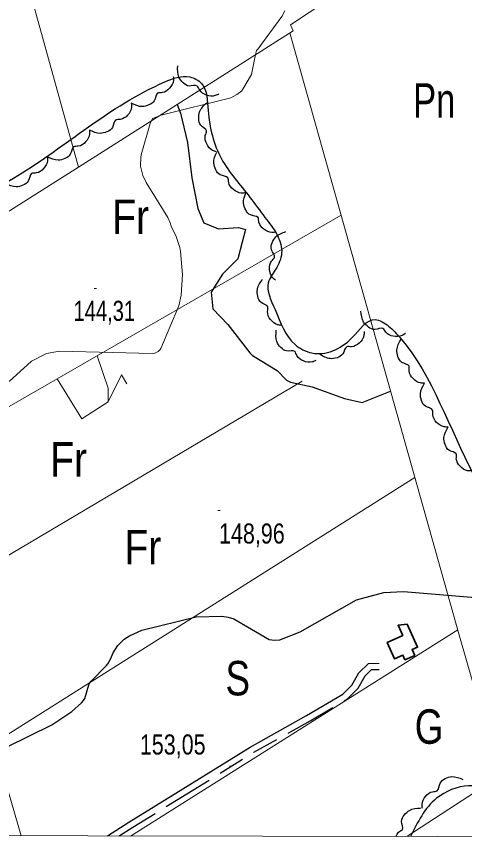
# Model space of a CAD drawing. Extents: x 483843 to 488449, y 4381269 to 4384483.
# Drawn here: x 487262.3 to 487457.6, y 4381816.7 to 4382174.3 of the extents above; entities that cross this region are included whole.
import ezdxf
from ezdxf.enums import TextEntityAlignment as Align

# ---------------------------------------------------------------- set-up
doc = ezdxf.new("R2010")
doc.units = 0
doc.header["$LTSCALE"] = 3.8
doc.linetypes.add('LONG_DASHED', pattern=[7.5, 6, -1.5])
doc.linetypes.add('MEDIUM_DASHED', pattern=[4.5, 3, -1.5])
for name, color, linetype, lineweight in [('1', 7, 'Continuous', 13), ('25', 7, 'LONG_DASHED', 25), ('27', 7, 'Continuous', 25), ('38', 7, 'Continuous', 25), ('47', 7, 'Continuous', 35), ('51', 7, 'Continuous', 13), ('7', 7, 'Continuous', 13), ('8', 7, 'Continuous', 25), ('9', 7, 'Continuous', 13)]:
    doc.layers.add(name, color=color, linetype=linetype, lineweight=lineweight)
doc.layers.add('31', color=7, linetype='Continuous')

msp = doc.modelspace()

# ---------------------------------------------------------------- linework, layer by layer
at = {"layer": '1'}
msp.add_lwpolyline([(484100.5, 4384135.8), (487678, 4384129), (487674.1, 4381816.7), (484095.6, 4381823.6)], close=True, dxfattribs=at)
at = {"layer": '25'}
msp.add_lwpolyline([(487332.42, 4382135.9), (487333.89, 4382132.18), (487336.85, 4382119.42), (487338.83, 4382103.93), (487341.43, 4382090.63), (487344.03, 4382084.39), (487350.39, 4382081.82), (487359.08, 4382082.38), (487362.1, 4382081.47), (487360.78, 4382076.04), (487358.76, 4382068.65), (487352.08, 4382061.98), (487347.22, 4382054.15), (487347.97, 4382046.89), (487354.41, 4382040.13), (487364.04, 4382027.73), (487365.19, 4382026.7), (487375.98, 4382020.03), (487380.04, 4382015.84), (487381.71, 4382014.97), (487391.28, 4382012.92), (487405.33, 4382007.97), (487412.95, 4382006.1), (487425.4, 4382011.04)], dxfattribs=at)
at = {"layer": '27'}
for points in [[(486286.37, 4382818.73), (486339.99, 4382829.8), (486391.37, 4382851.5), (486440.09, 4382863.84), (486483.65, 4382864.6), (486530.94, 4382876.91), (486556.13, 4382891.91), (486581.09, 4382903.76), (486654.31, 4382924.49), (486662.47, 4382925.04), (486711.17, 4382931.08), (486727.4, 4382937.04), (486766.91, 4382937.87), (486808.31, 4382909.18), (486821.81, 4382880.51), (486820.67, 4382841.64), (486812.49, 4382812.89), (486799.42, 4382770.69), (486791.78, 4382745.03), (486785, 4382714.29), (486784.58, 4382691.25), (486792.33, 4382675.66), (486812.73, 4382668.89), (486834.8, 4382649.92), (486842.09, 4382627.43), (486847.24, 4382607.13), (486841.07, 4382582.93), (486840.3, 4382544.36), (486820.33, 4382480.87), (486817.63, 4382459.06), (486815.97, 4382420.47), (486812.52, 4382387.85), (486799.99, 4382362.84), (486771.04, 4382337.85), (486733.51, 4382314.2), (486712.72, 4382296.59), (486687.38, 4382263.88), (486690.96, 4382229.15), (486713.22, 4382200.82), (486764.33, 4382192.43), (486778.5, 4382149.68), (486779.01, 4382117.89), (486787.15, 4382072.98), (486813.93, 4382065.66), (486857.54, 4382071.08), (486866.35, 4382080.34), (486893.23, 4382096.95), (486915.85, 4382116.25), (486928.06, 4382127.9), (486936.43, 4382157.7), (486928.1, 4382176.05), (486914.22, 4382205.24), (486902.98, 4382218.81), (486885.61, 4382249.79), (486879.29, 4382279.36), (486884.99, 4382315.26), (486888.52, 4382343.76), (486907.35, 4382375.88), (486922.54, 4382388.35), (486945.58, 4382366.33), (486954.28, 4382323.31), (486963.51, 4382283.6), (486982.52, 4382253.24), (487009.26, 4382225.98), (487037.6, 4382230.32), (487058.96, 4382252.37), (487069.68, 4382284.84), (487065.95, 4382338.17), (487054.24, 4382363.72), (487038.01, 4382386.56), (487027.59, 4382400.37), (487012.06, 4382422.24), (486991.9, 4382450.1), (486977.88, 4382471.56), (486976.21, 4382486.9), (486980.43, 4382521.64), (487024.88, 4382562.69), (487055.81, 4382565.06), (487106.74, 4382596.8), (487155.96, 4382614.11), (487207.74, 4382666.72), (487232.21, 4382676.6), (487267.31, 4382683.94), (487282.71, 4382693.48), (487294.56, 4382707.98), (487340.16, 4382736.84), (487389.67, 4382736.07), (487421.36, 4382716.33), (487454.29, 4382680.57), (487455.44, 4382629.06), (487501.37, 4382598.97)], [(487674.99, 4382327.12), (487600.73, 4382281.96), (487559.96, 4382263.02), (487543.94, 4382264.48), (487524.28, 4382275.4), (487514.82, 4382289.97), (487514.82, 4382303.08), (487510.45, 4382314.01), (487500.26, 4382321.29), (487492.98, 4382322.75), (487481.33, 4382316.2), (487455.84, 4382279.05), (487420.9, 4382255.74), (487361.2, 4382229.51), (487353.92, 4382233.16), (487333.53, 4382276.86), (487330.62, 4382282.69), (487326.25, 4382284.15), (487321.15, 4382280.5), (487262.18, 4382225.87), (487217.04, 4382194.55), (487186.46, 4382174.88), (487179.18, 4382164.69), (487185.01, 4382145.02), (487193.01, 4382101.31), (487202.48, 4382091.85), (487210.49, 4382084.56), (487220.68, 4382080.92), (487233.79, 4382087.47), (487262.91, 4382104.96), (487326.98, 4382145.75), (487337.9, 4382147.93), (487343, 4382145.02), (487345.91, 4382133.36), (487351.73, 4382112.24), (487364.11, 4382095.49), (487370.66, 4382086.75), (487375.76, 4382079.46), (487377.94, 4382072.18), (487375.76, 4382064.89), (487372.12, 4382058.34), (487375.03, 4382046.68), (487383.77, 4382031.39), (487391.05, 4382027.75), (487408.52, 4382034.3), (487418.71, 4382042.31), (487424.54, 4382039.4), (487429.63, 4382034.3), (487461.67, 4381974.57), (487471.13, 4381957.09), (487476.96, 4381938.88), (487483.51, 4381921.4), (487488.61, 4381921.4), (487500.26, 4381922.13), (487520.64, 4381925.04), (487535.93, 4381938.88), (487546.12, 4381962.92), (487537.39, 4382014.63), (487516.27, 4382080.19), (487500.26, 4382117.34), (487508.26, 4382137.01), (487522.1, 4382155.22), (487538.84, 4382166.87), (487551.22, 4382168.33), (487587.62, 4382141.38), (487611.65, 4382126.81), (487615.29, 4382133.36), (487617.47, 4382140.65), (487615.29, 4382155.22), (487605.83, 4382193.09), (487591.99, 4382228.79), (487597.09, 4382238.26), (487616.75, 4382255.01), (487651.69, 4382276.86), (487675.72, 4382292.16)], [(487350.59, 4382140.54), (487348.99, 4382139.78), (487345.2, 4382140), (487342.21, 4382142.17), (487341.16, 4382143.93), (487337.6, 4382143.96), (487334.98, 4382145.38), (487333.16, 4382147.8), (487332.64, 4382152.73)], [(487330.71, 4382148.13), (487330.78, 4382146.36), (487329.07, 4382142.97), (487325.9, 4382141.08), (487323.87, 4382140.81), (487322.43, 4382137.56), (487320.09, 4382135.71), (487317.15, 4382134.99), (487312.42, 4382136.47)], [(487312.43, 4382136.46), (487312.5, 4382134.69), (487310.79, 4382131.3), (487307.62, 4382129.41), (487305.59, 4382129.14), (487304.15, 4382125.89), (487301.81, 4382124.04), (487298.87, 4382123.33), (487294.13, 4382124.8)], [(487349.49, 4382115.35), (487347.81, 4382115.94), (487345.28, 4382118.76), (487344.66, 4382122.4), (487345.16, 4382124.39), (487342.65, 4382126.91), (487341.77, 4382129.76), (487342.18, 4382132.76), (487345.27, 4382136.64)], [(487294.15, 4382124.8), (487294.21, 4382123.02), (487292.49, 4382119.64), (487289.32, 4382117.75), (487287.28, 4382117.49), (487285.84, 4382114.24), (487283.5, 4382112.39), (487280.56, 4382111.69), (487275.82, 4382113.17)], [(487275.84, 4382113.17), (487275.9, 4382111.4), (487274.18, 4382108.01), (487271.01, 4382106.12), (487268.97, 4382105.86), (487267.53, 4382102.61), (487265.19, 4382100.77), (487262.25, 4382100.06), (487257.51, 4382101.54)], [(487362.12, 4382097.49), (487360.35, 4382097.34), (487356.89, 4382098.89), (487354.85, 4382101.97), (487354.49, 4382103.99), (487351.18, 4382105.28), (487349.22, 4382107.54), (487348.38, 4382110.44), (487349.63, 4382115.24)], [(487375.44, 4382080.37), (487373.68, 4382080.17), (487370.17, 4382081.62), (487368.05, 4382084.63), (487367.63, 4382086.65), (487364.28, 4382087.83), (487362.25, 4382090.03), (487361.32, 4382092.91), (487362.44, 4382097.74)], [(487375.19, 4382059.39), (487373.89, 4382060.59), (487372.67, 4382064.18), (487373.56, 4382067.77), (487374.8, 4382069.4), (487373.49, 4382072.71), (487373.82, 4382075.68), (487375.38, 4382078.27), (487379.76, 4382080.6)], [(487377.88, 4382039.77), (487376.12, 4382040.02), (487373.09, 4382042.29), (487371.78, 4382045.75), (487371.88, 4382047.8), (487368.93, 4382049.78), (487367.52, 4382052.41), (487367.33, 4382055.43), (487369.62, 4382059.84)], [(487431.86, 4382036.25), (487430.37, 4382035.29), (487426.58, 4382035.01), (487423.33, 4382036.77), (487422.06, 4382038.38), (487418.53, 4382037.95), (487415.74, 4382039.01), (487413.63, 4382041.17), (487412.47, 4382045.99)], [(487392.86, 4382024.49), (487391.22, 4382023.81), (487387.45, 4382024.24), (487384.58, 4382026.56), (487383.62, 4382028.38), (487380.07, 4382028.6), (487377.53, 4382030.15), (487375.84, 4382032.66), (487375.58, 4382037.62)], [(487413.85, 4382037.01), (487413.74, 4382035.23), (487411.71, 4382032.03), (487408.37, 4382030.46), (487406.32, 4382030.39), (487404.57, 4382027.29), (487402.06, 4382025.68), (487399.07, 4382025.26), (487394.5, 4382027.19)], [(487440.21, 4382014.6), (487438.44, 4382014.67), (487435.18, 4382016.62), (487433.53, 4382019.93), (487433.42, 4382021.98), (487430.29, 4382023.65), (487428.62, 4382026.13), (487428.13, 4382029.11), (487429.95, 4382033.72)], [(487450.47, 4381995.49), (487448.7, 4381995.56), (487445.45, 4381997.51), (487443.8, 4382000.82), (487443.68, 4382002.87), (487440.55, 4382004.54), (487438.88, 4382007.02), (487438.39, 4382010), (487440.21, 4382014.61)], [(487460.71, 4381976.37), (487458.93, 4381976.44), (487455.68, 4381978.4), (487454.04, 4381981.7), (487453.93, 4381983.75), (487450.79, 4381985.43), (487449.12, 4381987.91), (487448.64, 4381990.89), (487450.47, 4381995.5)], [(487538.14, 4381840.26), (487501.06, 4381837.98), (487480.33, 4381836.13), (487459.41, 4381839.29), (487445.42, 4381833.82), (487434.09, 4381817.16)], [(487439.27, 4381829.4), (487439.11, 4381831.17), (487440.62, 4381834.65), (487443.69, 4381836.71), (487445.7, 4381837.09), (487446.96, 4381840.42), (487449.2, 4381842.39), (487452.09, 4381843.26), (487456.9, 4381842.05)], [(487427.8, 4381817.17), (487428.88, 4381819.03), (487430.53, 4381820.24), (487430.22, 4381823.78), (487431.38, 4381826.54), (487433.61, 4381828.58), (487438.47, 4381829.57)]]:
    msp.add_spline(points, degree=3, dxfattribs=at)
at = {"layer": '38'}
msp.add_lwpolyline([(487302, 4381817.42), (487311.31, 4381823.43), (487334.93, 4381837.95), (487364.18, 4381856.11), (487388.79, 4381869.83), (487404.58, 4381879.16), (487408.55, 4381883.07), (487411.59, 4381888.46), (487415.7, 4381892.52), (487420.42, 4381892.62)], dxfattribs=at)
at = {"layer": '38', "linetype": 'MEDIUM_DASHED'}
msp.add_lwpolyline([(487307.08, 4381817.41), (487313.06, 4381821.27), (487336.65, 4381835.77), (487365.84, 4381853.9), (487390.42, 4381867.6), (487406.6, 4381877.16), (487411.22, 4381881.71), (487414.26, 4381887.1), (487417.05, 4381889.86), (487420.4, 4381889.93)], dxfattribs=at)
at = {"layer": '47'}
msp.add_lwpolyline([(487432.59, 4381909.68), (487437.15, 4381899.65), (487434.76, 4381898.57), (487435.91, 4381896.01), (487431.66, 4381894.12), (487430.75, 4381896.15), (487427.17, 4381894.55), (487423.97, 4381901.69), (487430.68, 4381904.72), (487428.68, 4381909.14)], close=True, dxfattribs=at)
at = {"layer": '51'}
for p, q in [((487235.51, 4381990.84), (487403.82, 4382087.75)), ((487256.34, 4381938.1), (487386.88, 4382015.46)), ((487252.69, 4381857.91), (487435.97, 4381973.49)), ((487312.06, 4381817.4), (487454.65, 4381907.12)), ((487432.45, 4381817.17), (487472.9, 4381843.52))]:
    msp.add_line(p, q, dxfattribs=at)
for points in [[(487289.45, 4382108.6), (487382.94, 4382168), (487381.76, 4382170.68), (487563.83, 4382290.96), (487561.53, 4382300.44)], [(487252.62, 4382240.93), (487289.45, 4382108.6), (487196.77, 4382050.11), (487264.44, 4381817.49)], [(487381.49, 4382167.08), (487455.1, 4381905.5), (487480.5, 4381817.07)], [(487280.05, 4382016.49), (487290.91, 4381999.05), (487302.39, 4382006.42), (487302.34, 4382012.41), (487297.53, 4382026.55)], [(487302.39, 4382006.42), (487308.07, 4382018.16), (487310.47, 4382014.23)]]:
    msp.add_lwpolyline(points, dxfattribs=at)
at = {"layer": '7'}
for p, q in [((487296.28, 4382055.8), (487297.28, 4382055.8)), ((487350.13, 4381959.12), (487351.13, 4381959.12)), ((487355.23, 4381847.85), (487356.23, 4381847.85))]:
    msp.add_line(p, q, dxfattribs=at)
at = {"layer": '8'}
for points in [[(487294.33, 4381884.03), (487294.89, 4381884.87), (487301.63, 4381891.64), (487302.18, 4381892.32), (487303.38, 4381894.44), (487304.55, 4381897.11), (487306.54, 4381900.37), (487309.29, 4381903.08), (487311.56, 4381904.52), (487317.02, 4381906.99), (487340.66, 4381912.77), (487351.83, 4381913.2), (487354.56, 4381912.72), (487357.13, 4381911.97), (487372.55, 4381902.95), (487374.77, 4381902.68), (487377.06, 4381902.79), (487385.95, 4381906.31), (487410.49, 4381920.22), (487422.51, 4381923.5), (487431.03, 4381923.9), (487467.62, 4381920.77)], [(487160.65, 4381817.69), (487236.92, 4381821.99), (487241.7, 4381823.17), (487243.8, 4381824.07), (487246.58, 4381826.13), (487248.28, 4381829.17), (487248.84, 4381831.45), (487249.49, 4381843.49), (487249.69, 4381844.81), (487250.79, 4381849.09), (487252.8, 4381852.55), (487253.57, 4381853.36), (487254.44, 4381854.1), (487258.36, 4381856.2), (487277.78, 4381865.87), (487286.43, 4381871.68), (487290.73, 4381875.41), (487291.54, 4381876.37), (487292.19, 4381877.29), (487293.88, 4381883.21), (487294.33, 4381884.03)]]:
    msp.add_lwpolyline(points, dxfattribs=at)
at = {"layer": '9'}
msp.add_lwpolyline([(487379.28, 4382176.7), (487377.97, 4382174.23), (487367.5, 4382160), (487367.3, 4382159.72), (487367, 4382159.44), (487366.49, 4382157.75), (487364.78, 4382148.95), (487360.52, 4382141.89), (487358.35, 4382140.3), (487355.75, 4382138.87), (487325.37, 4382131.34), (487321.61, 4382129.76), (487320.68, 4382127.7), (487316.76, 4382114), (487316.49, 4382112.94), (487316.4, 4382109.13), (487317.44, 4382104.99), (487318.85, 4382101.99), (487328.35, 4382086.65), (487329.35, 4382084.42), (487329.75, 4382082.94), (487331.9, 4382078.5), (487333.53, 4382073.7), (487333.85, 4382071.98), (487334.67, 4382061.89), (487334.11, 4382052.91), (487333.14, 4382048.22), (487325.32, 4382029.61), (487325.01, 4382029.24), (487324.1, 4382028.38), (487322.64, 4382027.67), (487321.56, 4382027.51), (487281.07, 4382028.46), (487275.45, 4382027.44), (487268.98, 4382024.14), (487259.24, 4382015.26)], dxfattribs=at)

# ---------------------------------------------------------------- texts
at = {"layer": '31'}
for s, width, p in [('Pn', 0.75, (487444.4, 4382130.18)), ('Fr', 0.85, (487312.14, 4382079.55)), ('Fr', 0.85, (487285.11, 4381973.93)), ('Fr', 0.85, (487317.41, 4381935.68)), ('S', 0.8, (487358.8, 4381878.63)), ('G', 0.8, (487442.16, 4381857.56))]:
    msp.add_text(s, height=15, dxfattribs=dict(at, width=width)).set_placement(p, align=Align.CENTER)
at = {"layer": '7'}
for s, width, p in [('144,31', 0.75, (487287.22, 4382041.71)), ('148,96', 0.8, (487350.63, 4381944.75)), ('153,05', 0.8, (487316.14, 4381852.88))]:
    msp.add_text(s, height=8.75, dxfattribs=dict(at, width=width)).set_placement(p)

doc.saveas('drawing.dxf')
